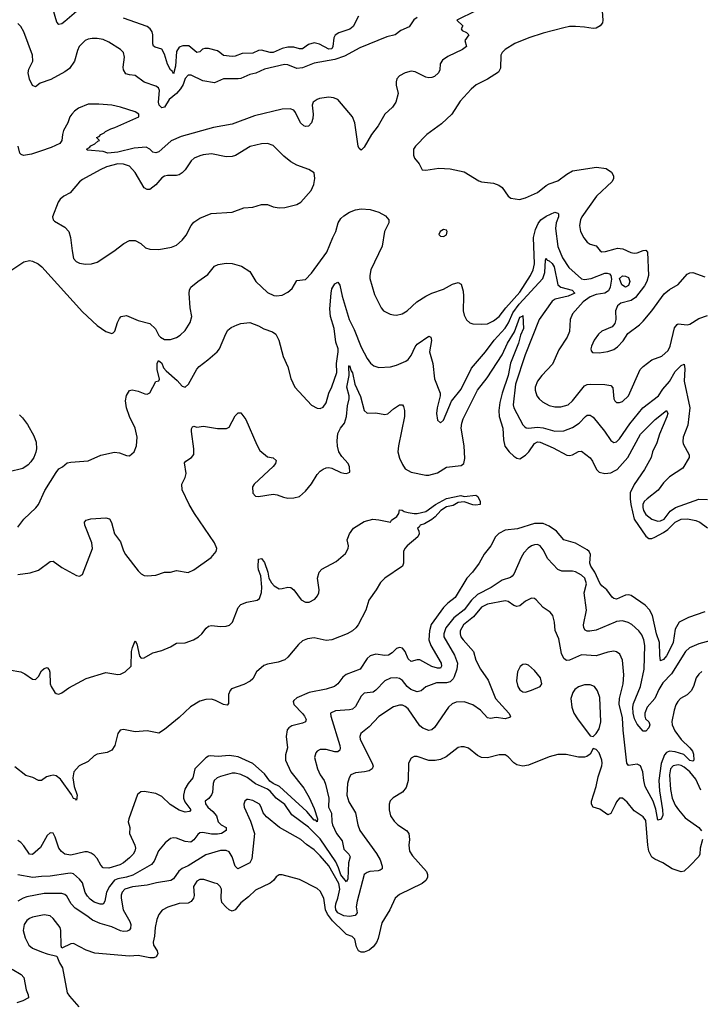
# Model space of a CAD drawing. Header units: inches. Extents: x 1173000 to 1307049, y 522583 to 678455.
# Tile 347 of 617: x 1285942 to 1290580, y 550587 to 557293. Entities that reach past the tile are written whole.
import ezdxf

# ---------------------------------------------------------------- set-up
doc = ezdxf.new("R2010")
doc.units = ezdxf.units.IN
doc.header["$MEASUREMENT"] = 0
doc.layers.add('B2585', color=7, linetype='Continuous')
doc.layers.add('B2595', color=7, linetype='Continuous')

msp = doc.modelspace()

# ---------------------------------------------------------------- linework, layer by layer
at = {"layer": 'B2585', "color": 5}
for points, elevation in [([(1289050, 557353.5), (1288921, 557290), (1288962, 557250), (1288951.3, 557230), (1288958, 557218), (1288986, 557206), (1289002, 557190), (1288976, 557150), (1288986, 557110), (1288958.8, 557090), (1288858.7, 557041.3), (1288822.4, 557017.6), (1288807.4, 556992.6), (1288804.2, 556950), (1288797, 556930), (1288770, 556906.6), (1288750, 556898), (1288730, 556896.3), (1288710, 556901.3), (1288637.8, 556937.8), (1288610, 556942), (1288570, 556931.7), (1288530.4, 556910), (1288512.2, 556890), (1288506.7, 556870), (1288506.9, 556846.9), (1288520.5, 556790), (1288506, 556730), (1288482.5, 556697.5), (1288431.3, 556648.7), (1288386.2, 556570), (1288338.6, 556510), (1288290, 556424.5), (1288270, 556404.5), (1288255.9, 556415.9), (1288248.2, 556430), (1288226.4, 556590), (1288209.7, 556630), (1288110, 556749.7), (1288080.9, 556760.9), (1288050, 556764.5), (1287985, 556755), (1287970, 556749.9), (1287942.3, 556730), (1287935.9, 556710), (1287941.5, 556650), (1287939.5, 556620.5), (1287931, 556589), (1287910, 556566.9), (1287890, 556565.7), (1287879.3, 556570), (1287854.7, 556590), (1287821.1, 556661.1), (1287810, 556675.3), (1287785, 556685), (1287730, 556682.6), (1287541.5, 556638.5), (1287390, 556581.1), (1287262.5, 556557.5), (1287042.1, 556497.9), (1286973.6, 556466.4), (1286912, 556410), (1286890, 556393.5), (1286870, 556385.6), (1286850, 556391.3), (1286830, 556411.3), (1286803.3, 556423.3), (1286722.6, 556417.4), (1286611.3, 556390), (1286544, 556384), (1286510, 556395.3), (1286404, 556404), (1286398, 556410), (1286418, 556422), (1286426, 556434), (1286453.6, 556446.4), (1286474.6, 556465.4), (1286486, 556470), (1286466, 556490), (1286484, 556496), (1286495.3, 556510), (1286518.7, 556521.3), (1286526, 556530), (1286562.7, 556550), (1286590, 556557.4), (1286755.1, 556630), (1286755.1, 556650), (1286730, 556665.1), (1286630, 556697.7), (1286570.4, 556709.6), (1286482.4, 556717.6), (1286410, 556717.6), (1286343, 556690), (1286314.9, 556670), (1286297.1, 556650), (1286284.9, 556630), (1286270.4, 556590), (1286241.1, 556538.9), (1286233.1, 556510), (1286230.5, 556469.5), (1286216, 556450), (1286157.5, 556422.5), (1286083.1, 556396.9), (1286022.3, 556377.7), (1285967.5, 556367.5), (1285953.4, 556373.4), (1285944, 556384), (1285930.8, 556430.8)], 860), ([(1286330, 557347.4), (1286250, 557279.7), (1286230, 557265.4), (1286210, 557259.6), (1286196.2, 557276.2), (1286168.4, 557368.4)], 820), ([(1289911.3, 557350), (1289916.9, 557290), (1289912.9, 557270), (1289897.8, 557250), (1289870, 557234.2), (1289850, 557231.6), (1289790, 557242.6), (1289730, 557246.9), (1289690, 557245.4), (1289650, 557237.2), (1289510, 557200.9), (1289411.8, 557170), (1289315.6, 557130), (1289250, 557089.7), (1289230.3, 557070), (1289220.8, 557050), (1289218.7, 556961.3), (1289205.8, 556934.2), (1289130, 556887), (1289052.1, 556847.9), (1289019.9, 556820.1), (1288943.4, 556736.6), (1288888, 556650), (1288817.4, 556582.6), (1288717, 556510), (1288639.3, 556430), (1288626, 556410), (1288626, 556370), (1288632.7, 556350), (1288664.9, 556310), (1288684.7, 556270), (1288710, 556266.7), (1288798, 556282), (1288876.7, 556276.7), (1288970, 556255.5), (1289070, 556195.5), (1289090, 556188), (1289170, 556178), (1289206.6, 556166.6), (1289230.4, 556150.4), (1289270, 556091), (1289290, 556076), (1289347.7, 556067.7), (1289390, 556079.3), (1289470, 556116), (1289530, 556163.1), (1289550, 556174.3), (1289610, 556194.6), (1289670, 556241.3), (1289710, 556263.1), (1289871.8, 556288.2), (1289938.7, 556278.7), (1289974.7, 556254.7), (1289988.2, 556228.2), (1289987.8, 556210), (1289979.4, 556190), (1289872.7, 556090), (1289772.2, 555950), (1289763.5, 555930), (1289756.9, 555890), (1289765, 555850), (1289786.3, 555806.3), (1289810, 555776.4), (1289830, 555764.4), (1289870, 555751.8), (1289898.7, 555718.7), (1289910, 555712.4), (1289934, 555714), (1290000, 555731.5)], 880), ([(1288650, 557306.6), (1288628.6, 557291.4), (1288596.8, 557243.2), (1288540.3, 557219.7), (1288501.3, 557190), (1288445, 557175), (1288259.4, 557100.6), (1288155.3, 557044.7), (1288090, 557020.3), (1287950, 556996.4), (1287870, 556963.7), (1287830, 556960.7), (1287770, 556985.6), (1287747.5, 556987.5), (1287610, 556956.1), (1287552.3, 556927.7), (1287510, 556918.3), (1287450, 556892.7), (1287430, 556888.6), (1287330, 556889.8), (1287270, 556863.2), (1287190, 556875.6), (1287110, 556915), (1287090, 556914.6), (1287070, 556891.1), (1287055.4, 556850), (1287039.1, 556820.9), (1287010, 556790.3), (1286959.9, 556750), (1286930, 556697.1), (1286910, 556691.8), (1286893.7, 556710), (1286887.6, 556730), (1286894.9, 556810), (1286888.2, 556828.2), (1286870, 556839.8), (1286790, 556867.6), (1286730, 556913.5), (1286690, 556916.8), (1286664.8, 556924.8), (1286649.8, 556950), (1286648.2, 556970), (1286656.3, 557036.3), (1286648.8, 557068.8), (1286629.5, 557090), (1286550, 557139.7), (1286510, 557158.7), (1286470, 557165.3), (1286435.3, 557164.7), (1286410, 557160.4), (1286389.3, 557150.7), (1286348.5, 557110), (1286336.3, 557083.7), (1286316.5, 557010), (1286280.7, 556959.3), (1286250, 556936.4), (1286154.7, 556885.3), (1286080.7, 556859.3), (1286050, 556835.6), (1286030, 556843.6), (1286010, 556887.3), (1286001.1, 556930), (1286003.7, 556956.3), (1286030.9, 557010), (1286029.7, 557050), (1285969.8, 557209.8), (1285950, 557246.6), (1285930, 557266.6)], 840), ([(1288250, 557316.4), (1288214.6, 557245.4), (1288191.1, 557228.9), (1288117.7, 557202.3), (1288092.4, 557187.6), (1288082.5, 557170), (1288076, 557110), (1288070, 557094), (1288050, 557090.9), (1287985.1, 557125.1), (1287950, 557134.1), (1287910, 557123.2), (1287870, 557094.4), (1287850, 557094), (1287810, 557104.7), (1287770, 557106.4), (1287730, 557097.1), (1287670, 557068.4), (1287650, 557069.4), (1287590, 557085.9), (1287570, 557083.4), (1287530, 557065.6), (1287458, 557062), (1287410, 557043.8), (1287390, 557040.7), (1287330, 557047.6), (1287307.2, 557070), (1287290, 557079.5), (1287230, 557095.9), (1287203.9, 557096.1), (1287189.1, 557090.9), (1287170, 557073.3), (1287150, 557069.8), (1287094, 557114), (1287054.9, 557114.9), (1287030, 557106), (1287010, 557076.9), (1287004.5, 556975.5), (1286990, 556923.7), (1286980.9, 556940.9), (1286969.9, 556950), (1286950, 556989.8), (1286930, 557057.2), (1286910.8, 557090.8), (1286865, 557105), (1286853.2, 557113.2), (1286848.9, 557128.9), (1286849.8, 557190), (1286844.6, 557210), (1286831.7, 557230), (1286810, 557245.2), (1286650, 557302.9)], 820), ([(1285842.1, 555557.9), (1285970, 555643.8), (1286008.4, 555651.6), (1286030, 555648.1), (1286067.8, 555630), (1286093.3, 555610), (1286370, 555303.2), (1286470, 555209.4), (1286530, 555169.1), (1286570, 555156.3), (1286579.6, 555160.4), (1286590, 555171.3), (1286607.8, 555230), (1286622, 555258), (1286631.2, 555268.8), (1286634, 555270), (1286670, 555277), (1286750, 555243.6), (1286830, 555223.6), (1286867.1, 555187.1), (1286890, 555141.1), (1286901.1, 555130), (1286930, 555113.7), (1286970, 555115.3), (1287010, 555128.7), (1287036.3, 555143.7), (1287070, 555176.4), (1287104.7, 555230), (1287114.7, 555270), (1287104, 555330), (1287096.9, 555430), (1287098.7, 555450), (1287109.6, 555470), (1287156.2, 555510), (1287223.7, 555556.3), (1287270, 555613), (1287293.8, 555626.2), (1287350, 555634.4), (1287390, 555632.4), (1287454.6, 555614.6), (1287510, 555577.3), (1287552.4, 555510), (1287630, 555435.6), (1287675, 555415), (1287692.4, 555412.4), (1287730, 555417.2), (1287770, 555437.6), (1287798.3, 555461.7), (1287830, 555515.8), (1287890, 555523.7), (1287930, 555566.4), (1288036.3, 555710), (1288076, 555810), (1288097.4, 555850), (1288111.5, 555910), (1288130, 555938.4), (1288150, 555956.5), (1288190, 555981.3), (1288230, 555996.5), (1288270, 556003.7), (1288330, 556000.3), (1288390, 555981.6), (1288435.6, 555955.6), (1288457.3, 555930), (1288458, 555910), (1288429, 555851), (1288412.7, 555750), (1288335.6, 555590), (1288327.4, 555550), (1288328.9, 555530), (1288360.5, 555420.5), (1288404.4, 555330), (1288422, 555310), (1288467.3, 555287.3), (1288490, 555282.4), (1288510, 555280.4), (1288549, 555290), (1288583.7, 555310), (1288649.4, 555370), (1288709.4, 555410), (1288750, 555430.3), (1288830, 555457.1), (1288891, 555491), (1288930, 555502.8), (1288950, 555491.3), (1288963.4, 555443.4), (1288966.5, 555410), (1288963.6, 555310), (1288970, 555281), (1288987.3, 555247.3), (1289008.8, 555228.8), (1289030, 555222), (1289090, 555217.8), (1289130, 555221.3), (1289170, 555240.6), (1289210, 555270.2), (1289254.5, 555330), (1289350, 555436.9), (1289422.8, 555550), (1289441, 555590), (1289450, 555630.8), (1289444.1, 555810), (1289456.6, 555863.4), (1289475.5, 555904.5), (1289494.3, 555930), (1289530, 555955.4), (1289590, 555981), (1289610, 555975.3), (1289614.2, 555970), (1289613.4, 555950), (1289598.3, 555910), (1289593.8, 555870), (1289608.8, 555748.8), (1289640.2, 555670), (1289683.9, 555603.9), (1289770, 555527.3), (1289790, 555524.1), (1289835.8, 555530), (1289930, 555565.4), (1289946.4, 555566.4), (1289960.5, 555560.5), (1289970.3, 555550), (1289974.7, 555525.3), (1289966.1, 555470), (1289954.6, 555445.4), (1289930.6, 555429.4), (1289870, 555419.9), (1289830, 555405.9), (1289782.4, 555370), (1289710.3, 555290), (1289694, 555250), (1289688.4, 555170), (1289672.8, 555130), (1289615.9, 555044.1), (1289573.2, 554946.8), (1289500.3, 554870), (1289470.2, 554829.8), (1289454.9, 554790), (1289454.9, 554770), (1289466.7, 554730), (1289481.1, 554710), (1289505.3, 554690), (1289550, 554664.4), (1289590, 554656.2), (1289630, 554656.5), (1289678.7, 554670), (1289710, 554695.8), (1289790, 554798.5), (1289810, 554808.3), (1289830, 554811), (1289930, 554808.1), (1289970, 554800.3), (1289985.1, 554785.1), (1289990.3, 554710.3), (1289997.4, 554697.4), (1290000, 554695)], 860), ([(1285930, 553837.3), (1285969.5, 553890), (1286052.9, 553967.1), (1286070, 553990.6), (1286113.2, 554086.8), (1286190, 554207.7), (1286210, 554233.4), (1286233.8, 554246.2), (1286266.2, 554273.8), (1286290, 554279.5), (1286410, 554287.2), (1286494.4, 554325.6), (1286587.4, 554347.4), (1286622.3, 554342.3), (1286670, 554324), (1286690, 554321), (1286722, 554350), (1286738, 554390), (1286743, 554450), (1286728.4, 554510), (1286691.1, 554590), (1286669.7, 554650), (1286664.2, 554695.8), (1286670, 554732), (1286690, 554766), (1286709.3, 554770.7), (1286750, 554762), (1286794.8, 554745.2), (1286810, 554743), (1286830, 554750.7), (1286870, 554827.3), (1286890, 554834), (1286894.8, 554845.2), (1286879.2, 554910), (1286880.2, 554950), (1286887.6, 554972.4), (1286910, 554952.1), (1286922.4, 554922.4), (1286940.2, 554900.2), (1287015.1, 554835.1), (1287050, 554795.8), (1287070, 554790.3), (1287093, 554810), (1287150, 554912.4), (1287164.7, 554930), (1287225.1, 554974.9), (1287289, 555031), (1287304, 555050), (1287346.2, 555153.8), (1287361.6, 555178.4), (1287383.9, 555196.1), (1287425.3, 555214.7), (1287450, 555223.7), (1287510, 555230.4), (1287570, 555208.4), (1287606.4, 555186.4), (1287666.1, 555166.1), (1287688.4, 555150), (1287707.9, 555110), (1287738.5, 554998.5), (1287769.3, 554929.3), (1287789.3, 554849.3), (1287818, 554790), (1287930, 554666.7), (1287970, 554646), (1287990, 554645.5), (1288010, 554654), (1288030, 554682.8), (1288049.8, 554750), (1288069.1, 554790.9), (1288103.1, 554890), (1288100.7, 554950), (1288113.4, 555030), (1288111.8, 555050), (1288096.4, 555096.4), (1288085.5, 555190), (1288060.4, 555270), (1288056.7, 555323.3), (1288064, 555430), (1288070, 555459.1), (1288090, 555494.4), (1288110, 555504), (1288123.4, 555483.4), (1288138.9, 555410), (1288187.7, 555250), (1288221.6, 555181.6), (1288270, 555061.3), (1288310, 554984.9), (1288332.9, 554952.9), (1288355.6, 554935.6), (1288390, 554924.2), (1288470, 554927.4), (1288510, 554938.7), (1288573.5, 554966.5), (1288590, 554977.1), (1288610, 555006), (1288636.6, 555063.4), (1288650, 555081.6), (1288730, 555137.4), (1288743, 555130), (1288748.7, 555108.7), (1288734, 555030), (1288757.1, 554950), (1288770, 554846), (1288808.5, 554750), (1288808.4, 554730), (1288787, 554650), (1288782.4, 554610), (1288790, 554564.7), (1288810, 554546), (1288830, 554566), (1288885.6, 554694.4), (1288950, 554776.5), (1289020.3, 554919.7), (1289116.3, 555030), (1289176.1, 555110), (1289250, 555192.5), (1289272.2, 555227.8), (1289303.2, 555296.8), (1289345.1, 555354.9), (1289506.3, 555530), (1289521, 555570), (1289525, 555655), (1289530, 555668.4), (1289535.8, 555655.8), (1289550, 555650.1), (1289570, 555631.7), (1289583.9, 555610), (1289610, 555487.2), (1289630.3, 555470), (1289706.7, 555450), (1289724.6, 555430), (1289679.6, 555410), (1289592, 555390), (1289570, 555376.5), (1289482.7, 555250), (1289387.8, 555010), (1289321.7, 554810), (1289305.6, 554670), (1289310, 554648.7), (1289370, 554533.7), (1289381.2, 554521.2), (1289393.4, 554513.4), (1289410, 554511.6), (1289470, 554516.5), (1289510, 554513.4), (1289590, 554489.4), (1289650, 554491.9), (1289710, 554514.6), (1289754.4, 554545.6), (1289797.7, 554590), (1289810, 554598), (1289830, 554598.9), (1289850, 554585.5), (1289926.7, 554490), (1289970, 554426.7), (1289990, 554413.7), (1290000, 554415.3)], 840), ([(1285930, 553513.4), (1286013.8, 553526.2), (1286070, 553543.7), (1286150, 553603.1), (1286170, 553604.9), (1286230, 553562.3), (1286330, 553506), (1286350, 553502), (1286370, 553514), (1286438, 553690), (1286432.9, 553730), (1286386.3, 553850), (1286382.9, 553870), (1286395.1, 553884.9), (1286427.4, 553892.6), (1286530, 553900.3), (1286554, 553894), (1286567.7, 553867.7), (1286589.2, 553790), (1286630, 553736.4), (1286650, 553674.9), (1286662.7, 553650), (1286750, 553538.9), (1286770, 553518.7), (1286790, 553506.7), (1286810, 553503.8), (1286869.6, 553510.4), (1286929.6, 553530.4), (1286970, 553530.4), (1287010, 553540.4), (1287090, 553528.6), (1287130, 553545.5), (1287246.3, 553630), (1287280.2, 553670), (1287285, 553690), (1287269.8, 553730), (1287133, 553930), (1287096.8, 553990), (1287048.7, 554091.3), (1287046.6, 554130), (1287070, 554174.8), (1287077.4, 554202.6), (1287066, 554274), (1287073.6, 554286.4), (1287113.2, 554310), (1287129.6, 554330.4), (1287129.7, 554370), (1287113.3, 554486.7), (1287113, 554507), (1287121, 554519), (1287130, 554523.1), (1287150, 554518), (1287195.6, 554524.4), (1287290, 554507.6), (1287352.6, 554507.4), (1287370, 554516.3), (1287410, 554594), (1287430, 554615.5), (1287450, 554615.5), (1287483.1, 554570), (1287557.3, 554397.3), (1287579.5, 554359.5), (1287630, 554315.8), (1287670, 554307.7), (1287690.4, 554290), (1287686, 554270), (1287670.4, 554250), (1287539.4, 554130), (1287529.1, 554110), (1287530, 554067.8), (1287550, 554047.2), (1287570, 554045), (1287670, 554060.9), (1287697.2, 554057.2), (1287739.6, 554039.6), (1287770, 554033.1), (1287810, 554034.9), (1287850, 554045.3), (1287890, 554080.3), (1287930, 554132.4), (1287970, 554195.8), (1287990, 554218.7), (1288010, 554232), (1288030, 554240.3), (1288050, 554242), (1288070, 554237.6), (1288130, 554208.2), (1288150, 554203), (1288170, 554200.7), (1288192.7, 554210), (1288190, 554248), (1288179.7, 554270), (1288137.1, 554317.1), (1288117.4, 554350), (1288107.2, 554387.2), (1288104.7, 554424.7), (1288110, 554474.9), (1288127.9, 554510), (1288155.2, 554544.8), (1288169.5, 554590.5), (1288176.3, 554663.7), (1288186.4, 554710), (1288187.1, 554730), (1288172.3, 554790), (1288186.4, 554870), (1288184.7, 554930), (1288190, 554936.5), (1288201.1, 554901.1), (1288210, 554888), (1288226.3, 554810), (1288265.5, 554725.5), (1288290, 554630.4), (1288310, 554613.4), (1288370, 554615.3), (1288430, 554604.6), (1288450, 554607.2), (1288490, 554643.2), (1288530, 554668.7), (1288550.2, 554670.2), (1288557.8, 554657.8), (1288565.3, 554630), (1288564.1, 554590), (1288523.5, 554390), (1288519.7, 554350), (1288530, 554306), (1288550, 554263), (1288570, 554234.4), (1288610, 554211.8), (1288710, 554190.2), (1288730, 554190.2), (1288790, 554205.5), (1288850, 554244.2), (1288950, 554255.6), (1288969.8, 554270.2), (1288975.3, 554304.7), (1288970.4, 554390), (1288951.4, 554510), (1288955.4, 554544.6), (1288964.9, 554575.1), (1289062, 554770), (1289127.3, 554852.7), (1289231, 555010), (1289266.8, 555090), (1289314.5, 555165.5), (1289350, 555266.3), (1289367.7, 555272.3), (1289370, 555277.3), (1289374.5, 555190), (1289355.8, 555144.2), (1289341.9, 555090), (1289287.3, 554952.7), (1289270.4, 554870), (1289229.3, 554750), (1289215, 554685), (1289208.4, 554630), (1289209.6, 554590), (1289234.4, 554510), (1289238.8, 554430), (1289248.5, 554388.5), (1289278.2, 554350), (1289310, 554320.2), (1289330, 554305.3), (1289350, 554301.8), (1289390, 554327.4), (1289411.6, 554350), (1289450, 554406), (1289470, 554417), (1289490, 554414.2), (1289576.7, 554376.7), (1289670, 554327.3), (1289690, 554324.2), (1289710, 554327.8), (1289750, 554352.6), (1289770, 554352.8), (1289830, 554308.1), (1289846.4, 554286.4), (1289873.8, 554230), (1289891.2, 554211.2), (1289930, 554201), (1289970, 554206.4), (1290000, 554223)], 820), ([(1290000, 555233.1), (1289997.4, 555222.6), (1289979.9, 555200.1), (1289910, 555172.1), (1289885.5, 555150), (1289857.3, 555110), (1289838.3, 555070), (1289834, 555050), (1289836.7, 555036.7), (1289846.5, 555026.5), (1289890, 555022.8), (1289950, 555031.6), (1289990, 555047.2), (1290000, 555054)], 880), ([(1285941.2, 554601.2), (1285961.8, 554581.8), (1285995.8, 554535.8), (1286039.3, 554459.3), (1286054.5, 554414.5), (1286056.5, 554370), (1286052.4, 554347.6), (1286038, 554310), (1286018.6, 554281.4), (1285999.3, 554260.7), (1285964.1, 554235.9), (1285870, 554212.6)], 840), ([(1285870, 552865.7), (1285951.2, 552851.2), (1285978.4, 552838.4), (1286030, 552800.7), (1286050, 552798.6), (1286070, 552820.2), (1286090, 552857.8), (1286110, 552874.4), (1286130, 552880.3), (1286143.8, 552863.8), (1286148.3, 552848.3), (1286149, 552770), (1286156.3, 552750), (1286182, 552710), (1286190, 552703.2), (1286210, 552699.2), (1286230, 552707.7), (1286277.9, 552742.1), (1286394.7, 552805.3), (1286530, 552845.9), (1286610, 552832.2), (1286630, 552834.1), (1286662, 552850), (1286702, 552890), (1286704.3, 552990), (1286710, 553017), (1286730, 553062), (1286741.5, 553041.5), (1286757.9, 552957.9), (1286770, 552943.9), (1286790, 552945.9), (1286850, 552980.2), (1286910, 552996.7), (1286970, 553020.7), (1287010, 553046.7), (1287070, 553047.4), (1287125.6, 553070), (1287159.7, 553090), (1287182.4, 553110), (1287211.9, 553148.1), (1287230, 553161.3), (1287250, 553166), (1287310, 553159.1), (1287350, 553161), (1287371.9, 553168.1), (1287391.4, 553190), (1287432, 553288), (1287450, 553309.3), (1287490, 553325.7), (1287561.2, 553338.8), (1287576, 553350), (1287589.2, 553390.8), (1287593.3, 553426.7), (1287585.7, 553505.7), (1287570, 553545.1), (1287566.5, 553566.5), (1287570, 553619.1), (1287590, 553623.7), (1287610, 553594.9), (1287632.4, 553530), (1287641.1, 553490), (1287658.2, 553458.2), (1287676.9, 553436.9), (1287710, 553417.2), (1287730, 553417.5), (1287770, 553427.8), (1287790, 553424.6), (1287810, 553410.2), (1287860.5, 553340.5), (1287890, 553325), (1287914.8, 553325.2), (1287954.5, 553345.5), (1287972.1, 553367.9), (1287981.4, 553390), (1287982.8, 553410), (1287971.3, 553488.7), (1287982.9, 553530), (1288000.9, 553550), (1288098.3, 553601.7), (1288163.1, 553656.9), (1288181.2, 553690), (1288182.4, 553710), (1288174, 553750), (1288177.6, 553762.4), (1288189.5, 553790), (1288216, 553830), (1288290, 553874), (1288348, 553890), (1288390, 553886.7), (1288470, 553871.3), (1288477, 553883), (1288511.8, 553910), (1288525.1, 553930), (1288530, 553953.4), (1288548.1, 553951.9), (1288563, 553943), (1288590, 553936.3), (1288630, 553929.1), (1288650, 553930.2), (1288710, 553943.6), (1288776.4, 553990), (1288850, 554031.3), (1288949.1, 554050.9), (1288970, 554045.5), (1289050, 554054), (1289065.1, 554045.1), (1289079.5, 554010), (1289079.1, 553990), (1289050, 553985.1), (1289030, 553988.5), (1288970, 554009.7), (1288930, 554004), (1288895.2, 553984.8), (1288850, 553975.4), (1288813, 553950), (1288773.7, 553906.3), (1288751.5, 553888.5), (1288701.8, 553858.2), (1288671.3, 553850), (1288664, 553836), (1288652, 553830), (1288662, 553810), (1288664.7, 553790), (1288654.8, 553770), (1288582.8, 553710), (1288566.8, 553690), (1288558.8, 553670), (1288558.8, 553590), (1288550.8, 553570), (1288430, 553487.8), (1288399.9, 553460.1), (1288371.4, 553408.6), (1288321.2, 553338.8), (1288300.7, 553270), (1288247.9, 553170), (1288233.2, 553150), (1288210.2, 553130), (1288173.4, 553110), (1288070, 553067.8), (1288030, 553063.4), (1287950, 553082.3), (1287904.6, 553075.4), (1287870, 553061.1), (1287841.9, 553038.1), (1287770, 552951.1), (1287750, 552933.7), (1287703, 552917), (1287630, 552902.6), (1287606.5, 552893.5), (1287556.5, 552850), (1287530, 552802.6), (1287513.5, 552786.5), (1287470, 552764.8), (1287385.3, 552734.7), (1287375.9, 552724.1), (1287364.4, 552695.6), (1287365.3, 552634.7), (1287356.2, 552623.8), (1287331.6, 552628.4), (1287276.7, 552656.7), (1287250, 552664.5), (1287210, 552662.7), (1287170, 552651.7), (1287106.4, 552613.6), (1287030, 552541), (1286930, 552457.7), (1286890, 552433.1), (1286810, 552448.5), (1286730, 552441.9), (1286650, 552457.1), (1286627, 552453), (1286610, 552431.3), (1286590.1, 552350), (1286570, 552318), (1286538.7, 552301.3), (1286470, 552290.4), (1286450, 552279.9), (1286410, 552240.8), (1286347.9, 552210), (1286311.6, 552170), (1286303.5, 552130), (1286314.1, 552070), (1286333.5, 552010), (1286330, 551977.6), (1286324.6, 551984.6), (1286310, 551989.1), (1286296, 552016), (1286219.5, 552119.5), (1286190, 552143.5), (1286170, 552146.6), (1286150, 552143.6), (1286125.3, 552134.7), (1286090, 552110.6), (1286070, 552109.8), (1286031, 552131), (1285985, 552145), (1285910, 552203.5)], 780), ([(1290000, 553348.2), (1289990, 553351.1), (1289980, 553360), (1289942.2, 553410), (1289910, 553436.4), (1289895, 553455), (1289860.6, 553530), (1289833.4, 553570), (1289827.1, 553590), (1289831.2, 553651.2), (1289821.8, 553670), (1289810, 553681.2), (1289730, 553726.5), (1289650, 553749.8), (1289600.7, 553810), (1289550, 553843.8), (1289510, 553860.4), (1289450, 553862.2), (1289334.1, 553825.9), (1289250, 553815), (1289207.9, 553792.1), (1289185.5, 553770), (1289152.9, 553710), (1289107.1, 553652.9), (1289072.6, 553590), (1289027.1, 553530), (1288990, 553489.7), (1288910, 553356.8), (1288860.5, 553319.5), (1288830.9, 553290), (1288745.7, 553174.3), (1288735.1, 553130), (1288731.4, 553070), (1288744.6, 553030), (1288814.3, 552910), (1288817.2, 552890), (1288810, 552876.9), (1288790, 552877), (1288750, 552887.7), (1288670, 552932.2), (1288650, 552932.9), (1288610, 552920.3), (1288590, 552938.7), (1288568.8, 552990), (1288550, 553011.8), (1288530, 553017.6), (1288510, 553009.7), (1288480.6, 552979.4), (1288454.6, 552965.4), (1288430, 552962.9), (1288370, 552970.8), (1288330, 552959.7), (1288310, 552942.4), (1288262.6, 552870), (1288166.1, 552833.9), (1288144.4, 552815.6), (1288110, 552769.7), (1288088, 552752), (1288030, 552732.2), (1287914.4, 552710), (1287830, 552674.2), (1287810, 552656.3), (1287806.5, 552650), (1287810, 552627.6), (1287870, 552566.5), (1287883.2, 552550), (1287893.4, 552526.6), (1287890, 552509.8), (1287870, 552500.7), (1287797.4, 552482.6), (1287775.3, 552470), (1287764.9, 552455.1), (1287757.8, 552410), (1287766.7, 552333.3), (1287754.5, 552285.5), (1287754.7, 552250), (1287790, 552169.1), (1287877.7, 552057.7), (1287915.8, 551995.8), (1287950, 551920.9), (1287972, 551850), (1287970.1, 551829.9), (1287960.1, 551840.1), (1287950, 551841.6), (1287899.8, 551899.8), (1287713.1, 552070), (1287669.8, 552089.8), (1287647.4, 552107.4), (1287610, 552155.5), (1287530, 552227.7), (1287430, 552271.1), (1287402.3, 552277.7), (1287370, 552281.2), (1287294.6, 552274.6), (1287241.1, 552278.9), (1287230, 552277.6), (1287210, 552266), (1287136.5, 552190), (1287122.3, 552130), (1287090, 552090.8), (1287068.7, 552051.3), (1287059, 552010), (1287058.8, 551990), (1287066.5, 551966.5), (1287109.3, 551910), (1287099.2, 551900.8), (1287070, 551895.2), (1287028.7, 551908.7), (1286967, 551947), (1286910, 552002.6), (1286870, 552023), (1286790, 552036.9), (1286767, 552033), (1286745.1, 552014.9), (1286684.9, 551850), (1286682, 551830), (1286692.6, 551790), (1286691, 551750), (1286726.1, 551670), (1286730.9, 551650), (1286727.8, 551630), (1286715.2, 551610), (1286690, 551584.8), (1286650, 551550.8), (1286624.4, 551535.6), (1286550, 551514.1), (1286510, 551515), (1286494.3, 551534.3), (1286470, 551579.8), (1286450, 551603.1), (1286430, 551616), (1286404.4, 551624.4), (1286385.9, 551625.9), (1286290, 551601.5), (1286250, 551609), (1286226.3, 551626.3), (1286208.7, 551650), (1286184.4, 551724.4), (1286171.3, 551751.3), (1286150, 551754.3), (1286130, 551735.4), (1286084.9, 551655.1), (1286030, 551607.4), (1286010, 551608.6), (1285970, 551666.6), (1285950, 551689.7), (1285930, 551701.3)], 820), ([(1290000, 553189.8), (1289870, 553135.3), (1289828.2, 553128.2), (1289808.9, 553128.9), (1289795.1, 553135.1), (1289786.2, 553150), (1289784.8, 553170), (1289805.3, 553270), (1289788.4, 553390), (1289805.5, 553450), (1289793, 553490), (1289769.9, 553509.9), (1289730, 553531.6), (1289710, 553535.9), (1289636.2, 553536.2), (1289610, 553548.4), (1289541.3, 553621.3), (1289510, 553681.6), (1289490, 553709.7), (1289470, 553718.5), (1289450, 553716.8), (1289430, 553709.7), (1289407.1, 553692.9), (1289378.3, 553661.7), (1289358.5, 553630), (1289310, 553515.1), (1289298.2, 553501.8), (1289286.3, 553493.7), (1289230, 553474.6), (1289154.1, 553425.9), (1289062, 553378), (1289020.8, 553339.2), (1288970, 553273.9), (1288901.3, 553218.7), (1288846.3, 553150), (1288832.3, 553110), (1288833.4, 553090), (1288905, 552965), (1288926.3, 552910), (1288921.5, 552870), (1288902.5, 552817.5), (1288896.1, 552803.9), (1288876.8, 552783.2), (1288850, 552776.7), (1288783.3, 552776.7), (1288710.2, 552749.8), (1288678.2, 552721.8), (1288650, 552714.8), (1288607.7, 552730), (1288583.4, 552750), (1288550, 552792.5), (1288530, 552804.8), (1288509.1, 552809.1), (1288470, 552807.5), (1288429.6, 552790.4), (1288370, 552725.1), (1288350, 552712.9), (1288290, 552705.3), (1288270, 552685.7), (1288230, 552614.7), (1288210, 552597.6), (1288188.7, 552591.3), (1288094.3, 552585.7), (1288060.4, 552570), (1288062, 552550), (1288124.8, 552350), (1288127.1, 552330), (1288123.6, 552316.4), (1288110, 552305), (1288090, 552306.2), (1288030, 552322.2), (1287990, 552321.4), (1287969.4, 552310.6), (1287960.3, 552299.7), (1287952.2, 552267.8), (1287971, 552190), (1287989.2, 552150), (1288018.2, 552110), (1288026.5, 552086.5), (1288048.9, 551990), (1288047.3, 551930), (1288067.8, 551887.8), (1288068.6, 551830), (1288074.1, 551810), (1288101.9, 551750), (1288139.4, 551699.4), (1288150, 551643.8), (1288185.3, 551610), (1288193.4, 551590), (1288183.8, 551550), (1288178.1, 551441.9), (1288170, 551420.9), (1288130, 551468.3), (1288115.8, 551515.8), (1288096.6, 551556.6), (1287990, 551713.8), (1287910, 551792.5), (1287797.3, 551877.3), (1287750, 551946.3), (1287690.3, 551990.3), (1287650, 552037.8), (1287630, 552052.8), (1287550, 552087.7), (1287491.5, 552131.5), (1287450, 552150.8), (1287410, 552160.2), (1287390, 552160.2), (1287310, 552139.1), (1287288.9, 552130), (1287267.6, 552110), (1287260.6, 552090), (1287255.3, 552030), (1287250, 552014), (1287230.8, 551989.2), (1287207.2, 551970), (1287207.6, 551952.4), (1287224, 551930), (1287259.1, 551899.1), (1287283.9, 551870), (1287295.8, 551830), (1287314.6, 551810), (1287349.2, 551790), (1287349.1, 551770), (1287318.3, 551750), (1287290, 551744.9), (1287250, 551746.1), (1287190, 551755.8), (1287170, 551753.3), (1287157.1, 551742.9), (1287130, 551705.7), (1287109.2, 551690.8), (1287070, 551694.8), (1287010, 551718), (1286990, 551721), (1286970, 551716.9), (1286934, 551686), (1286887.8, 551632.2), (1286859.5, 551560.5), (1286841, 551539), (1286713.9, 551466.1), (1286670, 551451.8), (1286610, 551440.9), (1286588.8, 551431.3), (1286555.4, 551390), (1286533.1, 551350), (1286522.2, 551290), (1286510, 551268.1), (1286490, 551268.6), (1286450, 551281.3), (1286422.6, 551302.6), (1286403.5, 551323.5), (1286389.1, 551349.1), (1286370, 551412.9), (1286350, 551438), (1286310, 551474.3), (1286290, 551479.2), (1286270, 551477.8), (1286150, 551459.3), (1286090, 551457.4), (1286030.9, 551449.1), (1285930, 551468)], 840), ([(1290000, 552989.5), (1289990, 552991), (1289950, 552985.6), (1289870, 552960.3), (1289770, 552967.7), (1289690, 552929.8), (1289668.3, 552928.3), (1289650, 552941.3), (1289635.3, 552975.3), (1289616.5, 553076.5), (1289592.2, 553132.2), (1289586, 553190), (1289574.8, 553234.8), (1289557.8, 553257.8), (1289510, 553289.7), (1289462, 553342), (1289450, 553349.7), (1289430, 553352.1), (1289390, 553331.9), (1289350, 553300.9), (1289330, 553296.1), (1289310, 553302.2), (1289270, 553329.1), (1289250, 553334.5), (1289130, 553312.2), (1289089.5, 553290.5), (1289034, 553226), (1288966.7, 553170), (1288943.6, 553130), (1288943.1, 553110), (1288949.5, 553090), (1288964.4, 553070), (1289034.9, 552990), (1289051, 552930), (1289082.7, 552870), (1289133.8, 552793.8), (1289185.7, 552670), (1289275.3, 552570), (1289286.4, 552550), (1289279.1, 552540.9), (1289250, 552529.8), (1289190, 552539.4), (1289150, 552534), (1289130, 552537.7), (1289083.2, 552590), (1289030, 552626.9), (1288970, 552645.5), (1288916.7, 552643.3), (1288890, 552632.8), (1288864.2, 552610), (1288769.3, 552470.7), (1288750, 552455.4), (1288730, 552452.1), (1288690, 552466.6), (1288670, 552483.9), (1288590, 552598.2), (1288570, 552614.6), (1288550, 552622.8), (1288530, 552624.8), (1288490, 552612.9), (1288390, 552547), (1288323.6, 552476.4), (1288267.8, 552430), (1288259.6, 552410), (1288262, 552390), (1288345.2, 552230), (1288351.3, 552208.7), (1288345.3, 552190), (1288323.2, 552176.8), (1288290.9, 552169.1), (1288230, 552164.1), (1288199.5, 552150), (1288186.9, 552130), (1288176.5, 552090), (1288172.5, 552010), (1288184.5, 551964.5), (1288230.2, 551890), (1288246.4, 551810), (1288261.1, 551770), (1288373.4, 551613.4), (1288397.7, 551570), (1288413.4, 551526.6), (1288411.7, 551510), (1288399.6, 551500.4), (1288385, 551495), (1288327.3, 551490), (1288310, 551484.5), (1288290.2, 551469.8), (1288241.3, 551290), (1288235.5, 551250), (1288241.3, 551210), (1288227.5, 551192.5), (1288190, 551185.3), (1288150, 551189), (1288110, 551209.2), (1288096.7, 551230), (1288093.6, 551250), (1288097.4, 551270), (1288111, 551310), (1288123.3, 551370), (1288117.7, 551410), (1288050, 551530.6), (1287990, 551598.6), (1287950, 551638.2), (1287895.6, 551675.6), (1287857.4, 551710), (1287711.7, 551791.7), (1287624.1, 551864.1), (1287601, 551890), (1287588.3, 551930), (1287576.3, 551950), (1287530, 551974.8), (1287498.8, 551981.2), (1287490, 551980.7), (1287476.3, 551970), (1287470.4, 551950), (1287471.8, 551930), (1287514.4, 551834.4), (1287541.3, 551750), (1287523.6, 551576.4), (1287511.5, 551550), (1287428.6, 551508.6), (1287410, 551526.6), (1287390, 551591.5), (1287370, 551626), (1287350, 551635), (1287310, 551633), (1287210, 551605.1), (1287090, 551529.8), (1287049.5, 551510.5), (1287027.2, 551492.8), (1286990, 551441.4), (1286971.1, 551428.9), (1286873.6, 551413.6), (1286810, 551397.1), (1286710, 551385.9), (1286657.8, 551370), (1286640.9, 551350), (1286633.7, 551330), (1286633.5, 551310), (1286648.4, 551230), (1286693.7, 551150), (1286699.8, 551130), (1286696.8, 551103.2), (1286688.4, 551091.6), (1286675.3, 551084.7), (1286650, 551082.9), (1286630, 551087.8), (1286570, 551115.3), (1286490, 551137.5), (1286438.5, 551158.5), (1286399.2, 551190), (1286320.5, 551240.5), (1286293.2, 551270), (1286262.9, 551322.9), (1286250, 551334.5), (1286230, 551340.8), (1286110, 551340.4), (1285990, 551318.6), (1285965.6, 551310), (1285930, 551288.6)], 860), ([(1290000, 551945.9), (1289970, 551887), (1289950, 551876.2), (1289896, 551916), (1289849.6, 551930), (1289838.9, 551950), (1289839.3, 551970), (1289871, 552069), (1289884.2, 552135.8), (1289909.6, 552210), (1289911, 552230), (1289909.6, 552250), (1289890, 552299), (1289870, 552322), (1289850, 552328), (1289830.4, 552289.6), (1289806.6, 552273.4), (1289790.4, 552269.6), (1289750, 552269.7), (1289667.2, 552287.2), (1289610, 552287.4), (1289550, 552271.8), (1289410, 552214.5), (1289370, 552208.6), (1289330, 552217.7), (1289310, 552231.2), (1289270, 552273), (1289250, 552284.7), (1289210, 552286.6), (1289130, 552264.4), (1289090, 552266.6), (1289061, 552281), (1289001.2, 552330), (1288970, 552339.6), (1288950, 552340.5), (1288930, 552334.7), (1288847.8, 552272.2), (1288810, 552255), (1288773.6, 552246.4), (1288730, 552246.8), (1288650, 552275.4), (1288630, 552274.3), (1288610, 552262), (1288592, 552230), (1288589, 552111), (1288576.5, 552063.5), (1288550, 552031.5), (1288486.2, 551993.8), (1288466.8, 551973.2), (1288459.5, 551950), (1288459, 551910), (1288469.2, 551869.2), (1288493.5, 551833.5), (1288519.3, 551810), (1288577.3, 551770), (1288593.4, 551750), (1288599.5, 551710), (1288594.9, 551670), (1288597.8, 551630), (1288618.5, 551598.5), (1288714, 551490), (1288721.1, 551470), (1288720.4, 551450), (1288710.4, 551430), (1288686, 551410), (1288530, 551334), (1288501.1, 551310), (1288465.3, 551230), (1288410, 551140.9), (1288385, 551035), (1288373.1, 551006.9), (1288350, 550977.7), (1288323.7, 550956.3), (1288290, 550941.6), (1288270, 550942), (1288251.3, 550951.3), (1288236.9, 550976.9), (1288226.6, 551030), (1288208.2, 551048.2), (1288170, 551063.1), (1288150, 551079.1), (1288074.8, 551154.8), (1288039.8, 551199.8), (1288027.1, 551230), (1288014.4, 551310), (1287990, 551356.3), (1287970, 551374.7), (1287850, 551436.8), (1287730, 551468), (1287710, 551467.8), (1287690, 551454), (1287672, 551430), (1287649.4, 551410.6), (1287550, 551364), (1287501.5, 551318.5), (1287450, 551278.6), (1287410, 551230.8), (1287390, 551221.2), (1287370, 551230.6), (1287348.4, 551248.4), (1287320.4, 551280.4), (1287314.5, 551310), (1287317.3, 551370), (1287308.3, 551390), (1287290, 551406), (1287272.5, 551412.5), (1287196.5, 551436.5), (1287170, 551437), (1287150, 551425.6), (1287127.5, 551390), (1287131.8, 551328.2), (1287126.9, 551310), (1287110, 551286.6), (1287090, 551275.6), (1287030, 551273.3), (1286951.7, 551248.3), (1286912.8, 551227.2), (1286890, 551199), (1286876.7, 551163.3), (1286865.3, 551110), (1286860.3, 551050), (1286851.8, 551010), (1286853.4, 550990), (1286879.5, 550950), (1286883.7, 550930), (1286872.7, 550910), (1286856, 550904), (1286830, 550903.1), (1286750, 550919.3), (1286690, 550915.1), (1286454.6, 550934.6), (1286394.2, 550954.2), (1286310, 551000.9), (1286290, 550999.5), (1286230, 550968.7), (1286225.1, 550985.1), (1286222.4, 551090), (1286217.9, 551110), (1286171, 551171), (1286150, 551189.8), (1286110, 551196.5), (1286030, 551179), (1286010, 551171.6), (1285990, 551157.2), (1285971.9, 551130), (1285966.7, 551090), (1285979.8, 551039.8), (1286004.7, 550990), (1286029, 550969), (1286090, 550942.9), (1286130, 550929.2), (1286195.2, 550915.2), (1286213.4, 550870), (1286234.3, 550834.3), (1286265.2, 550665.2), (1286280.9, 550640.9), (1286345.3, 550570)], 880), ([(1285890, 550826.7), (1285953.4, 550790), (1285971.5, 550770), (1285985.8, 550685.8), (1286000.5, 550650), (1286002.8, 550630), (1285964, 550610), (1285922.4, 550597.6)], 860)]:
    msp.add_lwpolyline(points, dxfattribs=dict(at, elevation=elevation))
at = {"layer": 'B2585', "color": 5, "elevation": 880}
for points in [[(1287630, 556449.6), (1287590, 556447.6), (1287511.8, 556428.2), (1287412.3, 556367.7), (1287390, 556360.5), (1287350, 556358.9), (1287250, 556378.3), (1287192.9, 556372.9), (1287170, 556366.3), (1287131.4, 556348.6), (1287110, 556331.5), (1287070, 556269.6), (1287050, 556249.6), (1287030, 556236.9), (1287010, 556231.2), (1286950, 556232.1), (1286930, 556227.4), (1286910, 556214.7), (1286870, 556168.4), (1286830, 556136.3), (1286810, 556136.3), (1286790, 556147.3), (1286730, 556251.5), (1286690, 556294.3), (1286650, 556308.7), (1286610, 556309.9), (1286534.9, 556290), (1286490.3, 556270), (1286370, 556203), (1286350, 556187.3), (1286286.7, 556113.3), (1286244, 556090), (1286218, 556070), (1286203.7, 556050), (1286164.9, 555950), (1286170.8, 555930), (1286180.4, 555920.4), (1286250, 555880.4), (1286276.4, 555850), (1286288.9, 555808.9), (1286299, 555719), (1286310, 555666), (1286326.6, 555646.6), (1286350, 555633.4), (1286390, 555628), (1286430.5, 555630.5), (1286470, 555640.4), (1286584.1, 555715.9), (1286651, 555769), (1286690, 555788.4), (1286730, 555788.4), (1286767.6, 555767.6), (1286799.6, 555739.6), (1286830, 555728.9), (1286890, 555726.5), (1286977.6, 555742.4), (1287010, 555757.6), (1287050, 555790.5), (1287075.9, 555824.1), (1287111.2, 555890), (1287130, 555914), (1287170, 555940.3), (1287247.9, 555972.1), (1287390, 555982), (1287470, 556012), (1287530, 556015.8), (1287590, 556034.6), (1287630, 556033.1), (1287670, 556017.4), (1287710, 556010.3), (1287750, 556013.7), (1287830, 556034.9), (1287858, 556050), (1287929.3, 556130), (1287946, 556170), (1287954, 556210), (1287949.1, 556249.1), (1287912.9, 556272.9), (1287830, 556302.4), (1287790, 556323.6), (1287742.5, 556362.5), (1287670, 556435.6)], [(1288830, 555864), (1288806.8, 555850), (1288798, 555830), (1288810, 555818), (1288830, 555816), (1288850, 555826.8), (1288855.3, 555850), (1288850, 555858)], [(1289390, 552904), (1289370, 552901.2), (1289353.2, 552886.8), (1289335.5, 552850), (1289328.5, 552790), (1289337.1, 552750), (1289350, 552728), (1289370, 552715.5), (1289390, 552713), (1289430, 552725.5), (1289490, 552751.3), (1289499.3, 552770), (1289491.8, 552810), (1289450, 552860.9), (1289410, 552896)], [(1289790, 552762.7), (1289750.2, 552749.8), (1289724.9, 552730), (1289710.5, 552710), (1289698, 552670), (1289704.4, 552610), (1289719.5, 552570), (1289744.4, 552530), (1289830, 552416), (1289850, 552411), (1289870, 552430.7), (1289890, 552462), (1289903.1, 552510), (1289895.1, 552675.1), (1289880.8, 552720.8), (1289858.4, 552750), (1289830, 552762.2)]]:
    msp.add_lwpolyline(points, close=True, dxfattribs=at)
at = {"layer": 'B2595', "color": 5}
for points, elevation in [([(1290000, 555731.5), (1290015.6, 555735.6), (1290052.3, 555732.3), (1290107.3, 555707.3), (1290130, 555702.3), (1290150, 555704), (1290190, 555720.3), (1290210, 555723.1), (1290219.6, 555710), (1290227.2, 555550), (1290215.7, 555510), (1290199.4, 555480.6), (1290138.5, 555401.5), (1290110, 555380.7), (1290039, 555361), (1290015.4, 555344.6), (1290002, 555310), (1290004.2, 555250), (1290000, 555233.1)], 880), ([(1290000, 555054), (1290015.5, 555064.5), (1290054.3, 555105.7), (1290085.7, 555154.3), (1290165.4, 555214.6), (1290190, 555238.7), (1290249.8, 555310.2), (1290334.1, 555425.9), (1290370, 555454.9), (1290430, 555488.9), (1290490, 555558.3), (1290510, 555569), (1290530, 555571.5), (1290610, 555540.8)], 880), ([(1290000, 554695), (1290010, 554685.7), (1290030, 554684.9), (1290050, 554691.7), (1290090.8, 554730), (1290171, 554910), (1290190, 554930.2), (1290250, 554975.8), (1290318.2, 555001.8), (1290360.2, 555039.8), (1290375.5, 555070), (1290405.4, 555194.6), (1290422.8, 555217.2), (1290430, 555222), (1290490, 555214.4), (1290510, 555218), (1290570, 555258.5), (1290630, 555277.2)], 860), ([(1290000, 554415.3), (1290010, 554417), (1290030, 554437), (1290099.6, 554540.4), (1290189.1, 554650), (1290294.8, 554730), (1290323.8, 554776.2), (1290370, 554828.3), (1290410, 554896.4), (1290450, 554937.6), (1290470, 554946), (1290475, 554915), (1290471, 554830), (1290508.3, 554650), (1290496.2, 554530), (1290463.8, 554450), (1290460.7, 554420.7), (1290463.5, 554403.5), (1290503.6, 554330), (1290503.6, 554310), (1290461.6, 554238.4), (1290370, 554178.3), (1290330, 554137.4), (1290292.5, 554087.5), (1290217.8, 554030), (1290198.5, 554010), (1290188.6, 553990), (1290188.1, 553970), (1290194, 553950), (1290210, 553922.9), (1290250, 553890.9), (1290290, 553877.4), (1290310, 553879.3), (1290333.2, 553890), (1290374.9, 553945.1), (1290410.3, 553969.7), (1290570, 554028), (1290630, 554024.4)], 840), ([(1290000, 554223), (1290012.7, 554230), (1290086.7, 554310), (1290173.1, 554470), (1290272.2, 554570), (1290351, 554630), (1290359.6, 554610), (1290352.5, 554587.5), (1290301.2, 554470), (1290283.2, 554410), (1290254.4, 554350), (1290244.4, 554310), (1290200.1, 554230), (1290130, 554127.1), (1290103.3, 554070), (1290101.3, 554030), (1290106.2, 553990), (1290129, 553890), (1290210, 553775), (1290230, 553760.1), (1290250, 553759.6), (1290270, 553767.2), (1290330, 553799), (1290359.9, 553820.1), (1290410, 553870.1), (1290450, 553891.4), (1290492.7, 553892.7), (1290550, 553882.1), (1290577.3, 553870), (1290630, 553832.1)], 820), ([(1290610, 553260.3), (1290499.3, 553220.7), (1290436.5, 553190), (1290410, 553140.5), (1290394.4, 553050), (1290385.7, 553030), (1290350, 552960.7), (1290330, 552935), (1290310, 552926.9), (1290303.7, 552963.7), (1290301.7, 553050), (1290281, 553110), (1290253.6, 553233.6), (1290234.2, 553274.2), (1290204, 553304), (1290110, 553371.6), (1290090, 553376.2), (1290070, 553373), (1290010, 553345.3), (1290000, 553348.2)], 820), ([(1290670, 553069.9), (1290570, 553041.7), (1290505.8, 553014.2), (1290479.1, 552990), (1290383.5, 552836.5), (1290325.1, 552774.9), (1290298.7, 552730), (1290271.1, 552668.9), (1290218.3, 552610), (1290203, 552570), (1290201.6, 552550), (1290207.8, 552530), (1290228.9, 552510), (1290235.8, 552490), (1290229, 552470), (1290210, 552446), (1290190, 552447.2), (1290150, 552495.3), (1290131.9, 552530), (1290123.3, 552570), (1290120.7, 552610), (1290125.8, 552634.2), (1290171.6, 552750), (1290196.6, 552870), (1290203.2, 553030), (1290195.3, 553070), (1290182, 553102), (1290162, 553130), (1290112.6, 553172.6), (1290087.7, 553187.7), (1290050, 553198.3), (1290010, 553194), (1290000, 553189.8)], 840), ([(1290590, 552852.1), (1290570, 552835.1), (1290552.6, 552810), (1290534.7, 552750), (1290519.1, 552720.9), (1290490, 552694.5), (1290445.3, 552670), (1290426.5, 552650), (1290413.4, 552626.6), (1290401.2, 552590), (1290386.7, 552513.3), (1290388.5, 552490), (1290407.1, 552450), (1290448.8, 552390), (1290510, 552333.8), (1290526.4, 552310), (1290534.6, 552290), (1290536, 552250), (1290530, 552241.5), (1290510, 552248), (1290467, 552287), (1290410, 552307.1), (1290369.6, 552310.4), (1290350, 552301.6), (1290335.4, 552284.6), (1290314.4, 552225.6), (1290298.1, 552110), (1290301.4, 552041.4), (1290323.7, 551910), (1290325, 551875), (1290313.6, 551846.4), (1290290, 551840.4), (1290276.3, 551916.3), (1290258.8, 551970), (1290205.4, 552070), (1290195.6, 552110), (1290188.9, 552170), (1290173.1, 552210), (1290150, 552223.1), (1290090, 552213.3), (1290078.5, 552230), (1290053.7, 552453.7), (1290050, 552537.2), (1290028.2, 552630), (1290028.7, 552670), (1290053.9, 552770), (1290059.1, 552830), (1290050.8, 552930), (1290030.8, 552970.8), (1290010, 552988), (1290000, 552989.5)], 860), ([(1290584.5, 552044.5), (1290550, 552120.2), (1290508.2, 552170), (1290470, 552201.8), (1290450, 552213.3), (1290430, 552217.5), (1290395.5, 552210), (1290377.1, 552190), (1290369.4, 552150), (1290377.4, 552050), (1290389.6, 551989.6), (1290410, 551943.7), (1290431.4, 551910), (1290476.8, 551856.8), (1290571.1, 551790), (1290587.5, 551767.5)], 880), ([(1290595.9, 551710), (1290579.4, 551650), (1290577.3, 551610), (1290570, 551594.1), (1290510, 551529), (1290470, 551493.7), (1290450, 551489.8), (1290388.8, 551508.8), (1290325.7, 551550), (1290270, 551574.1), (1290250, 551589.8), (1290229.9, 551630), (1290222.2, 551670), (1290210, 551837.6), (1290190, 551862.7), (1290130, 551904.4), (1290082.8, 551962.8), (1290050.7, 551990.7), (1290030, 551989.6), (1290010, 551965.6), (1290000, 551945.9)], 880)]:
    msp.add_lwpolyline(points, dxfattribs=dict(at, elevation=elevation))
at = {"layer": 'B2595', "color": 5, "elevation": 860}
msp.add_lwpolyline([(1290070, 555469.9), (1290046.2, 555486.2), (1290029.6, 555530), (1290050, 555547), (1290070, 555544.7), (1290090, 555535.9), (1290101, 555510), (1290090, 555481.8)], close=True, dxfattribs=at)

doc.saveas('drawing.dxf')
